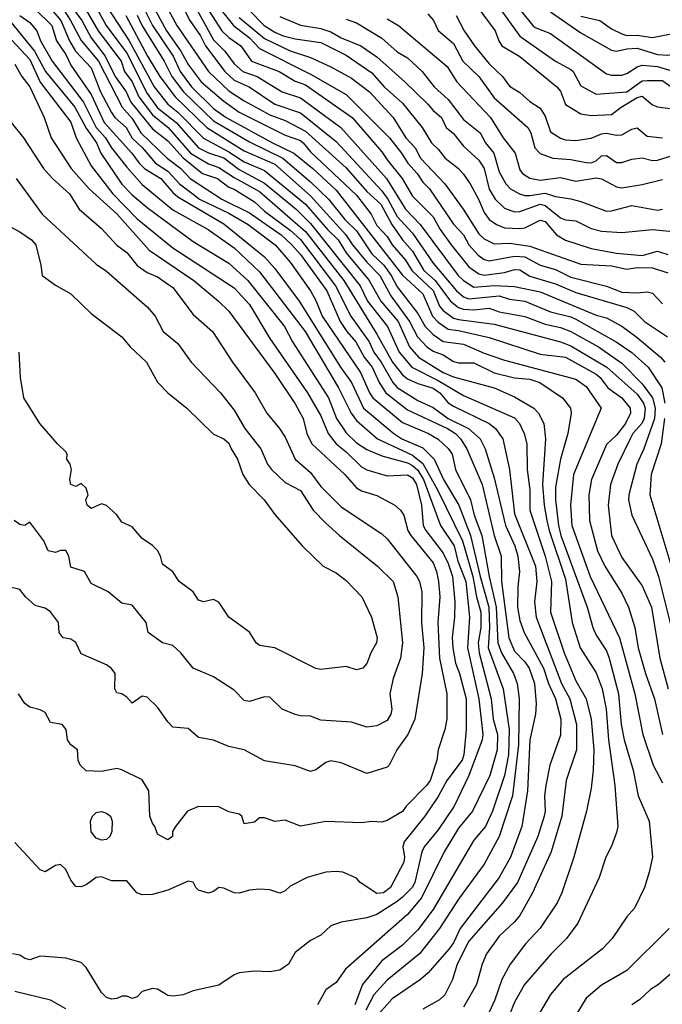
# Model space of a CAD drawing. Header units: metres. Extents: x -51132 to -49532, y -231222 to -229437.
# Tile 491 of 656: x -49764 to -49701, y -230329 to -230232. Entities that reach past the tile are written whole.
import ezdxf

# ---------------------------------------------------------------- set-up
doc = ezdxf.new("R2010")
doc.units = ezdxf.units.M
for name, color, linetype in [('CONTOUR_HALF', 8, 'Continuous'), ('CONTOUR_INDEX', 1, 'Continuous'), ('CONTOUR_INTER', 3, 'Continuous')]:
    doc.layers.add(name, color=color, linetype=linetype)

msp = doc.modelspace()

# ---------------------------------------------------------------- linework, layer by layer
at = {"layer": 'CONTOUR_HALF'}
for points, elevation in [([(-49747.58, -230228.125), (-49744.283, -230233.259), (-49743.58, -230233.932), (-49742.406, -230234.759), (-49741.363, -230236.259), (-49738.655, -230237.259), (-49737.08, -230238.209), (-49736.08, -230238.563), (-49731.487, -230241.759), (-49728.58, -230245.128), (-49728.08, -230245.927), (-49726.604, -230247.759), (-49725.58, -230249.477), (-49723.58, -230251.493), (-49722.875, -230252.759), (-49721.815, -230254.259), (-49720.08, -230256.41), (-49719.08, -230257.11), (-49718.58, -230257.234), (-49716.58, -230256.96), (-49715.58, -230256.681), (-49715.08, -230256.689), (-49714.08, -230257.308), (-49711.58, -230258.076), (-49709.58, -230258.94), (-49704.58, -230260.394), (-49703.88, -230260.759), (-49702.857, -230261.759), (-49700.602, -230263.259)], 73.5), ([(-49760.667, -230229.759), (-49759.118, -230232.259), (-49758.08, -230234.236), (-49756.373, -230236.259), (-49754.058, -230240.759), (-49753.08, -230241.874), (-49752.223, -230243.259), (-49749.637, -230245.759), (-49748.301, -230246.759), (-49747.397, -230247.759), (-49744.279, -230249.759), (-49741.58, -230251.099), (-49738.47, -230253.259), (-49737.41, -230254.259), (-49736.58, -230255.207), (-49734.001, -230258.759), (-49732.678, -230261.759), (-49732.035, -230262.759), (-49731.159, -230263.759), (-49730.326, -230265.259), (-49729.53, -230266.259), (-49728.865, -230267.759), (-49728.204, -230268.759), (-49726.08, -230270.44), (-49722.148, -230272.259), (-49721.36, -230272.759), (-49720.88, -230273.259), (-49720.255, -230274.259), (-49718.755, -230277.759), (-49717.589, -230282.759), (-49716.903, -230284.759), (-49716.881, -230287.259), (-49716.149, -230292.759), (-49715.58, -230294.092), (-49714.58, -230295.113), (-49714.15, -230295.759), (-49713.646, -230297.259), (-49713.478, -230299.259), (-49713.521, -230300.259), (-49714.078, -230302.759), (-49714.321, -230307.759), (-49714.888, -230311.259), (-49715.996, -230314.259), (-49717.083, -230316.259), (-49720.914, -230321.259), (-49721.58, -230322.673), (-49722.008, -230323.259), (-49724.08, -230325.629), (-49724.807, -230326.259), (-49727.58, -230328.146), (-49729.451, -230330.259)], 79.5), ([(-49758.713, -230229.259), (-49756.41, -230233.259), (-49754.131, -230236.259), (-49753.806, -230237.259), (-49753.062, -230238.259), (-49752.415, -230239.759), (-49751.08, -230241.516), (-49749.544, -230242.759), (-49747.346, -230245.259), (-49745.58, -230246.31), (-49744.58, -230246.655), (-49743.08, -230247.64), (-49740.58, -230249.033), (-49736.08, -230252.936), (-49732.319, -230257.759), (-49729.08, -230262.998), (-49727.548, -230265.759), (-49726.58, -230266.981), (-49726.08, -230267.381), (-49725.08, -230267.848), (-49723.58, -230268.296), (-49722.903, -230268.759), (-49722.08, -230269.725), (-49721.58, -230270.057), (-49718.08, -230271.765), (-49717.457, -230272.259), (-49716.729, -230273.259), (-49716.078, -230276.259), (-49715.58, -230280.633), (-49713.536, -230285.759), (-49713.405, -230287.259), (-49713.629, -230289.259), (-49713.479, -230290.759), (-49710.972, -230297.259), (-49710.185, -230298.759), (-49709.502, -230301.259), (-49709.523, -230303.759), (-49710.524, -230306.759), (-49710.969, -230310.259), (-49711.986, -230313.759), (-49713.823, -230317.759), (-49715.08, -230319.982), (-49715.58, -230320.618), (-49717.08, -230322.022), (-49718.351, -230323.759), (-49718.754, -230324.759), (-49719.301, -230326.759), (-49720.58, -230328.984)], 78.5), ([(-49751.595, -230229.759), (-49749.697, -230233.259), (-49748.296, -230235.259), (-49747.58, -230236.587), (-49746.299, -230238.259), (-49744.08, -230240.183), (-49742.592, -230241.259), (-49738.08, -230243.49), (-49736.58, -230244.009), (-49736.299, -230244.259), (-49735.58, -230245.15), (-49731.08, -230249.371), (-49729.645, -230251.259), (-49729.08, -230252.345), (-49728.08, -230253.423), (-49727.575, -230254.259), (-49726.284, -230255.759), (-49725.658, -230256.759), (-49723.58, -230258.729), (-49722.946, -230260.259), (-49722.58, -230260.699), (-49721.58, -230261.431), (-49721.08, -230261.572), (-49717.58, -230262.032), (-49711.08, -230263.746), (-49710.08, -230264.146), (-49706.546, -230266.259), (-49703.58, -230268.888), (-49702.941, -230269.759), (-49702.782, -230270.259), (-49702.875, -230271.259), (-49703.109, -230271.759), (-49703.988, -230272.759), (-49704.27, -230273.259), (-49705.459, -230275.759), (-49706.188, -230277.759), (-49706.4, -230279.759), (-49706.102, -230282.759), (-49705.08, -230284.89), (-49703.08, -230287.683), (-49702.176, -230289.759), (-49701.356, -230294.759), (-49700.517, -230297.759)], 75.5), ([(-49748.428, -230230.259), (-49747.407, -230232.259), (-49746.368, -230233.759), (-49745.864, -230234.759), (-49743.988, -230237.259), (-49743.08, -230238.096), (-49741.6, -230238.759), (-49739.08, -230240.462), (-49736.58, -230241.298), (-49733.08, -230244.127), (-49728.58, -230248.963), (-49728.01, -230249.759), (-49727.08, -230251.481), (-49725.58, -230253.108), (-49723.58, -230256.035), (-49721.272, -230258.759), (-49720.58, -230259.344), (-49720.08, -230259.55), (-49717.08, -230259.255), (-49716.08, -230259.568), (-49714.58, -230259.766), (-49712.08, -230260.834), (-49710.08, -230261.308), (-49709.58, -230261.54), (-49705.62, -230263.759), (-49704.08, -230264.814), (-49702.487, -230266.259), (-49701.146, -230268.259), (-49700.87, -230269.759)], 74.5), ([(-49717.629, -230230.259), (-49715.08, -230233.788), (-49711.58, -230236.238), (-49710.08, -230237.054), (-49709.847, -230237.259), (-49709.08, -230238.668), (-49707.58, -230239.486), (-49704.58, -230239.255), (-49703.08, -230238.185), (-49702.58, -230238.128), (-49701.08, -230238.158), (-49700.08, -230238.904), (-49699.08, -230238.93), (-49698.08, -230238.421), (-49695.58, -230237.551), (-49692.219, -230235.759), (-49691.08, -230234.793), (-49689.58, -230234.361), (-49688.58, -230233.712), (-49687.08, -230233.047), (-49685.58, -230231.801)], 68.5), ([(-49765.892, -230231.259), (-49762.627, -230235.259), (-49761.554, -230237.259), (-49758.68, -230240.759), (-49757.58, -230242.817), (-49756.567, -230244.259), (-49756.127, -230245.259), (-49754.08, -230248.308), (-49753.08, -230249.365), (-49751.58, -230250.583), (-49747.08, -230253.92), (-49743.58, -230256.046), (-49741.724, -230257.759), (-49738.12, -230262.259), (-49737.348, -230263.759), (-49733.81, -230269.259), (-49733.04, -230271.259), (-49732.08, -230272.675), (-49731.08, -230273.661), (-49730.08, -230274.325), (-49728.58, -230274.948), (-49726.08, -230275.629), (-49725.58, -230275.887), (-49725.08, -230276.347), (-49724.524, -230277.259), (-49722.86, -230281.759), (-49721.511, -230283.759), (-49721.133, -230285.259), (-49720.371, -230287.259), (-49719.987, -230290.759), (-49720.185, -230293.759), (-49719.102, -230298.759), (-49718.708, -230302.259), (-49718.746, -230302.759), (-49720.062, -230306.259), (-49721.514, -230309.259), (-49723.08, -230311.596), (-49724.446, -230313.259), (-49724.68, -230313.759), (-49725.353, -230316.759), (-49725.628, -230317.259), (-49726.58, -230318.186), (-49727.08, -230318.627), (-49729.08, -230319.895), (-49730.08, -230320.232), (-49732.58, -230320.651), (-49733.58, -230321.016), (-49734.58, -230321.904), (-49735.58, -230322.443), (-49737.08, -230323.634), (-49737.736, -230324.759), (-49738.58, -230325.353), (-49739.58, -230325.526), (-49741.08, -230325.437), (-49742.58, -230325.612), (-49743.08, -230325.813), (-49744.58, -230326.833), (-49747.08, -230327.368), (-49748.08, -230327.775), (-49749.08, -230327.905), (-49749.58, -230327.833), (-49750.58, -230327.202), (-49751.08, -230327.144), (-49752.08, -230327.455), (-49752.58, -230327.979), (-49753.08, -230328.117), (-49753.58, -230327.909), (-49754.08, -230327.913), (-49754.58, -230328.137), (-49755.08, -230328.191), (-49755.58, -230328.025), (-49756.08, -230327.546), (-49757.58, -230325.074), (-49758.08, -230324.609), (-49759.58, -230324.165), (-49761.58, -230324), (-49762.08, -230323.986), (-49763.08, -230324.343), (-49763.58, -230324.221), (-49764.08, -230323.888), (-49764.78, -230323.759)], 81.5), ([(-49762.58, -230231.153), (-49760.947, -230232.759), (-49760.473, -230234.259), (-49759.58, -230235.609), (-49759.08, -230236.633), (-49757.08, -230239.515), (-49755.804, -230242.259), (-49753.084, -230245.259), (-49752.38, -230246.259), (-49751.853, -230246.759), (-49750.25, -230247.759), (-49749.08, -230249.131), (-49748.58, -230249.535), (-49744.08, -230252.184), (-49740.08, -230255.439), (-49739.08, -230256.555), (-49736.711, -230259.759), (-49732.646, -230266.259), (-49731.556, -230267.759), (-49730.405, -230270.259), (-49727.435, -230272.759), (-49726.622, -230273.259), (-49724.58, -230274.15), (-49723.453, -230275.259), (-49722.563, -230277.259), (-49721.048, -230279.759), (-49719.891, -230282.759), (-49718.952, -230286.759), (-49718.095, -230289.759), (-49718.045, -230291.759), (-49718.181, -230293.759), (-49716.702, -230297.759), (-49716.11, -230301.759), (-49716.191, -230304.259), (-49716.561, -230306.259), (-49717.738, -230309.759), (-49718.423, -230311.259), (-49719.58, -230312.622), (-49723.58, -230319.414), (-49725.08, -230321.393), (-49726.58, -230322.891), (-49728.58, -230324.432), (-49730.488, -230326.759), (-49731.255, -230328.759)], 80.5), ([(-49755.58, -230230.856), (-49753.372, -230234.259), (-49750.903, -230238.759), (-49749.58, -230240.475), (-49748.578, -230241.259), (-49746.08, -230243.8), (-49743.58, -230245.127), (-49742.08, -230246.112), (-49740.08, -230246.972), (-49736.061, -230250.259), (-49733.911, -230252.759), (-49732.89, -230253.759), (-49732.08, -230255.05), (-49729.821, -230257.759), (-49728.683, -230259.759), (-49726.986, -230261.759), (-49725.872, -230264.259), (-49725.015, -230265.259), (-49722.58, -230266.754), (-49721.58, -230267.179), (-49717.58, -230268.266), (-49715.58, -230269.142), (-49713.695, -230270.259), (-49713.231, -230270.759), (-49712.705, -230271.759), (-49712.548, -230273.259), (-49712.846, -230277.759), (-49712.692, -230279.759), (-49712.425, -230281.259), (-49712.204, -230282.259), (-49710.58, -230287.015), (-49709.931, -230291.259), (-49709.158, -230293.759), (-49707.58, -230296.19), (-49706.99, -230297.759), (-49706.616, -230299.759), (-49706.392, -230302.759), (-49705.748, -230307.259), (-49705.472, -230311.259), (-49705.58, -230311.863), (-49706.08, -230313.204), (-49706.653, -230314.259), (-49707.28, -230316.259), (-49709.401, -230320.759), (-49710.488, -230322.259), (-49711.997, -230323.759), (-49714.603, -230326.759), (-49715.58, -230328.479), (-49716.08, -230329.713)], 77.5), ([(-49752.58, -230231.739), (-49752.08, -230232.783), (-49749.935, -230236.259), (-49749.181, -230237.759), (-49748.035, -230239.259), (-49745.08, -230242.085), (-49741.58, -230244.17), (-49738.287, -230245.759), (-49735.58, -230248.077), (-49733.823, -230249.759), (-49732.219, -230251.759), (-49731.08, -230252.893), (-49729.58, -230255.135), (-49728.407, -230256.259), (-49727.676, -230257.259), (-49727.08, -230258.373), (-49725.08, -230260.985), (-49724.336, -230262.259), (-49723.58, -230263.05), (-49722.58, -230263.714), (-49720.58, -230263.981), (-49718.58, -230264.858), (-49716.58, -230265.542), (-49709.58, -230267.42), (-49708.58, -230268.126), (-49707.113, -230270.259), (-49709.825, -230276.759), (-49710.099, -230279.759), (-49709.962, -230281.759), (-49708.165, -230286.759), (-49705.316, -230292.759), (-49703.798, -230298.259), (-49703.031, -230302.259), (-49702.01, -230305.259), (-49701.08, -230306.981)], 76.5), ([(-49721.303, -230231.759), (-49720.533, -230233.259), (-49719.529, -230234.759), (-49718.08, -230236.517), (-49716.764, -230237.759), (-49716.08, -230238.707), (-49715.08, -230239.314), (-49714.08, -230240.207), (-49713.08, -230240.871), (-49712.58, -230241.637), (-49712.08, -230243.167), (-49711.08, -230243.795), (-49710.58, -230243.975), (-49709.58, -230244.021), (-49708.08, -230243.799), (-49707.08, -230243.364), (-49706.58, -230243.29), (-49705.58, -230243.508), (-49705.08, -230243.478), (-49704.08, -230242.909), (-49703.58, -230242.77), (-49702.58, -230243.604), (-49701.08, -230243.772)], 69.5), ([(-49712.08, -230231.422), (-49709.08, -230233.46), (-49706.08, -230235.165), (-49705.58, -230235.264), (-49704.58, -230235.026), (-49703.58, -230234.965), (-49701.58, -230235.591), (-49700.58, -230235.653), (-49697.08, -230235.022), (-49696.526, -230234.759), (-49695.137, -230233.759), (-49694.08, -230233.299), (-49692.08, -230231.549)], 67.5), ([(-49742.58, -230231.962), (-49740.08, -230234.036), (-49737.58, -230235.244), (-49735.58, -230235.901), (-49733.58, -230236.795), (-49731.58, -230237.911), (-49729.791, -230239.259), (-49727.473, -230241.759), (-49726.245, -230243.759), (-49725.337, -230244.759), (-49724.806, -230245.759), (-49722.433, -230248.259), (-49720.612, -230250.759), (-49719.08, -230253.186), (-49718.58, -230253.667), (-49717.58, -230254.166), (-49716.08, -230254.077), (-49714.08, -230254.398), (-49709.08, -230256.133), (-49706.08, -230256.311), (-49704.58, -230256.625), (-49703.58, -230256.472), (-49702.08, -230256.502), (-49700.58, -230257)], 72.5), ([(-49738.58, -230231.862), (-49736.58, -230232.715), (-49734.58, -230233.055), (-49733.58, -230233.367), (-49732.58, -230233.948), (-49730.648, -230234.759), (-49729.08, -230235.809), (-49726.356, -230238.259), (-49724.08, -230240.461), (-49723.58, -230241.087), (-49722.756, -230241.759), (-49722.285, -230242.759), (-49721.58, -230243.33), (-49720.58, -230244.579), (-49719.08, -230245.963), (-49718.562, -230246.759), (-49718.08, -230248.791), (-49717.494, -230249.759), (-49716.58, -230250.658), (-49715.58, -230251.001), (-49715.08, -230250.991), (-49713.08, -230250.276), (-49712.58, -230250.408), (-49711.08, -230251.607), (-49710.58, -230251.812), (-49709.58, -230251.905), (-49708.08, -230252.648), (-49707.08, -230252.924), (-49705.08, -230253.051), (-49702.08, -230252.761), (-49699.08, -230253.03)], 71.5), ([(-49728.08, -230232.112), (-49726.961, -230232.759), (-49722.188, -230236.759), (-49721.237, -230238.259), (-49717.939, -230241.759), (-49716.712, -230243.759), (-49715.522, -230245.259), (-49715.08, -230246.891), (-49714.793, -230247.259), (-49714.08, -230247.707), (-49713.08, -230247.915), (-49711.08, -230247.662), (-49709.58, -230248.01), (-49707.58, -230247.689), (-49707.08, -230247.797), (-49705.58, -230248.571), (-49705.08, -230248.653), (-49703.08, -230248.35), (-49701.08, -230247.837)], 70.5), ([(-49764.58, -230236.552), (-49763.879, -230237.759), (-49763.08, -230238.766), (-49761.688, -230241.759), (-49760.988, -230243.759), (-49759.028, -230246.759), (-49757.282, -230248.759), (-49754.522, -230251.259), (-49751.4, -230254.759), (-49747.028, -230257.759), (-49744.612, -230259.759), (-49743.599, -230260.759), (-49739.08, -230266.865), (-49737.08, -230269.829), (-49736.311, -230271.259), (-49735.961, -230272.759), (-49735.461, -230273.759), (-49732.237, -230276.759), (-49731.08, -230278.079), (-49730.58, -230278.381), (-49729.08, -230278.821), (-49727.321, -230279.759), (-49726.756, -230280.259), (-49726.443, -230280.759), (-49726.036, -230282.259), (-49725.765, -230282.759), (-49723.58, -230285.431), (-49723.24, -230286.259), (-49723.029, -230287.259), (-49722.924, -230288.759), (-49723.098, -230291.259), (-49722.937, -230294.759), (-49722.239, -230298.259), (-49722.215, -230300.759), (-49722.414, -230301.759), (-49723.085, -230303.759), (-49723.205, -230304.759), (-49723.861, -230306.759), (-49724.206, -230307.259), (-49726.217, -230309.259), (-49726.58, -230309.801), (-49728.08, -230310.672), (-49728.58, -230310.841), (-49729.58, -230310.793), (-49730.58, -230310.908), (-49734.08, -230310.784), (-49736.58, -230311.238), (-49738.08, -230310.662), (-49739.08, -230310.77), (-49740.08, -230310.423), (-49740.58, -230310.43), (-49741.08, -230310.827), (-49742.08, -230310.991), (-49742.303, -230310.259), (-49742.58, -230310.06), (-49743.58, -230309.844), (-49744.58, -230309.328), (-49746.58, -230309.309), (-49747.651, -230309.759), (-49748.816, -230311.259), (-49749.098, -230311.759), (-49749.118, -230312.259), (-49749.58, -230312.567), (-49750.58, -230312.016), (-49750.84, -230311.259), (-49751.08, -230310.954), (-49751.326, -230310.259), (-49751.43, -230307.759), (-49752.08, -230306.7), (-49754.08, -230305.712), (-49754.58, -230305.579), (-49756.08, -230305.883), (-49757.58, -230305.823), (-49758.167, -230305.259), (-49758.359, -230304.759), (-49758.422, -230303.759), (-49759.08, -230303.278), (-49759.397, -230302.759), (-49759.538, -230301.759), (-49759.923, -230301.259), (-49761.08, -230301.074), (-49761.58, -230300.101), (-49762.08, -230299.828), (-49763.08, -230299.573), (-49763.58, -230299.211), (-49764.219, -230298.259)], 82.5), ([(-49764.447, -230247.759), (-49761.887, -230251.259), (-49756.58, -230256.145), (-49755.58, -230256.848), (-49751.58, -230260.321), (-49750.822, -230261.259), (-49750.024, -230262.759), (-49748.58, -230263.927), (-49747.299, -230265.759), (-49744.405, -230268.759), (-49743.08, -230270.455), (-49742.008, -230272.259), (-49740.456, -230274.259), (-49739.788, -230275.759), (-49739.4, -230276.259), (-49738.08, -230277.549), (-49736.58, -230278.348), (-49735.323, -230280.259), (-49734.08, -230281.547), (-49732.751, -230282.759), (-49729.004, -230285.759), (-49727.5, -230287.259), (-49727.019, -230288.759), (-49726.566, -230293.259), (-49726.774, -230294.759), (-49727.47, -230296.759), (-49727.798, -230298.259), (-49727.629, -230299.759), (-49727.699, -230300.259), (-49728.08, -230300.875), (-49729.08, -230301.408), (-49730.08, -230301.539), (-49731.58, -230301.055), (-49734.58, -230300.829), (-49735.58, -230300.462), (-49736.58, -230300.426), (-49737.08, -230300.284), (-49738.378, -230299.759), (-49739.58, -230298.575), (-49740.08, -230298.57), (-49741.58, -230299.015), (-49742.08, -230298.919), (-49743.08, -230297.892), (-49745.08, -230296.582), (-49747.08, -230295.732), (-49748.28, -230294.259), (-49749.08, -230293.528), (-49750.08, -230293.263), (-49751.494, -230292.259), (-49751.702, -230291.259), (-49753.08, -230289.573), (-49754.08, -230289.362), (-49755.417, -230288.259), (-49757.08, -230287.464), (-49757.752, -230286.259), (-49759.08, -230285.836), (-49759.257, -230284.759), (-49759.58, -230284.223), (-49760.08, -230284.204), (-49760.58, -230284.401), (-49761.302, -230284.259), (-49761.718, -230283.259), (-49763.08, -230281.443), (-49763.58, -230281.767), (-49764.08, -230281.65), (-49764.637, -230281.259)], 83.5), ([(-49700.895, -230271.259), (-49701.21, -230273.759), (-49702.212, -230276.759), (-49702.326, -230278.759), (-49700.061, -230286.259)], 74.5), ([(-49756.948, -230310.259), (-49756.58, -230309.912), (-49756.08, -230309.801), (-49755.58, -230309.964), (-49755.194, -230310.259), (-49755.012, -230310.759), (-49755.061, -230311.759), (-49755.27, -230312.259), (-49755.58, -230312.527), (-49756.08, -230312.613), (-49756.58, -230312.403), (-49757.08, -230311.798), (-49757.162, -230310.759), (-49756.948, -230310.259)], 82.5), ([(-49700.422, -230321.259), (-49704.58, -230325.39), (-49707.08, -230326.814), (-49708.58, -230328.082), (-49710.58, -230331.427)], 76.5)]:
    msp.add_lwpolyline(points, dxfattribs=dict(at, elevation=elevation))
at = {"layer": 'CONTOUR_INDEX'}
for points, elevation in [([(-49750.58, -230229.22), (-49748.701, -230232.759), (-49745.58, -230237.261), (-49743.58, -230239.166), (-49742.08, -230240.131), (-49739.58, -230241.519), (-49738.08, -230242.052), (-49736.08, -230243.094), (-49732.08, -230246.698), (-49730.08, -230249.03), (-49728.694, -230250.259), (-49727.617, -230252.259), (-49726.58, -230253.763), (-49725.58, -230254.881), (-49724.483, -230256.759), (-49723.368, -230257.759), (-49721.876, -230259.759), (-49721.08, -230260.379), (-49720.58, -230260.569), (-49719.58, -230260.612), (-49718.08, -230260.473), (-49717.08, -230260.82), (-49714.58, -230261.267), (-49712.58, -230262.044), (-49711.08, -230262.366), (-49710.08, -230262.757), (-49707.367, -230264.259), (-49705.08, -230265.862), (-49703.08, -230267.875), (-49702.059, -230269.259), (-49701.8, -230270.259), (-49701.877, -230271.259), (-49702.901, -230274.259), (-49703.618, -230275.759), (-49704.402, -230278.759), (-49704.41, -230279.259), (-49704.102, -230280.759), (-49702.08, -230285.079), (-49701.489, -230286.759), (-49700.11, -230292.259)], 75), ([(-49761.58, -230230.468), (-49760.05, -230232.259), (-49759.197, -230234.259), (-49758.626, -230235.259), (-49757.08, -230236.906), (-49756.155, -230239.259), (-49755.08, -230241.286), (-49754.749, -230241.759), (-49753.665, -230242.759), (-49753.08, -230243.804), (-49752.08, -230244.715), (-49750.776, -230246.259), (-49749.58, -230247.018), (-49748.434, -230248.259), (-49747.08, -230249.299), (-49746.451, -230249.759), (-49743.58, -230251.156), (-49741.705, -230252.259), (-49739.034, -230254.259), (-49737.58, -230255.942), (-49735.591, -230258.759), (-49735.031, -230259.759), (-49734.441, -230261.259), (-49730.698, -230266.759), (-49729.814, -230268.759), (-49729.481, -230269.259), (-49726.58, -230271.675), (-49724.024, -230272.759), (-49723.08, -230273.293), (-49722.08, -230274.23), (-49721.714, -230274.759), (-49721.362, -230276.259), (-49719.897, -230279.259), (-49719.559, -230280.759), (-49718.788, -230282.759), (-49718.08, -230286.759), (-49717.382, -230289.759), (-49717.223, -230293.259), (-49716.851, -230294.259), (-49715.679, -230296.259), (-49715.344, -230297.259), (-49715.129, -230298.759), (-49715.198, -230303.259), (-49715.792, -230308.259), (-49717.11, -230312.259), (-49718.58, -230314.944), (-49721.08, -230318.397), (-49722.93, -230321.259), (-49724.902, -230323.759), (-49728.08, -230326.338), (-49729.367, -230327.759), (-49730.179, -230329.259)], 80), ([(-49724.08, -230231.623), (-49723.523, -230232.259), (-49723.08, -230233.233), (-49721.58, -230234.53), (-49720.668, -230236.259), (-49719.08, -230237.748), (-49717.58, -230239.845), (-49714.286, -230242.759), (-49713.993, -230243.259), (-49713.597, -230244.759), (-49713.08, -230245.296), (-49711.827, -230245.759), (-49710.08, -230245.877), (-49708.58, -230246.188), (-49708.08, -230246.206), (-49707.58, -230246.021), (-49707.08, -230245.514), (-49706.58, -230245.508), (-49705.58, -230246.175), (-49705.08, -230246.188), (-49704.08, -230245.861), (-49703.08, -230245.714), (-49702.08, -230245.987), (-49701.58, -230245.954), (-49697.58, -230244.7)], 70)]:
    msp.add_lwpolyline(points, dxfattribs=dict(at, elevation=elevation))
at = {"layer": 'CONTOUR_INTER'}
for points, elevation in [([(-49720.807, -230228.759), (-49717.497, -230233.259), (-49717.14, -230234.259), (-49716.818, -230234.759), (-49715.08, -230235.788), (-49711.433, -230238.759), (-49711.08, -230239.193), (-49710.58, -230240.485), (-49709.08, -230241.417), (-49708.08, -230241.571), (-49706.08, -230241.482), (-49705.147, -230240.759), (-49703.58, -230239.804), (-49703.08, -230239.676), (-49702.08, -230240.518), (-49701.58, -230240.714), (-49700.08, -230240.934)], 69), ([(-49757.232, -230229.759), (-49755.621, -230232.759), (-49753.58, -230235.458), (-49751.58, -230239.416), (-49750.58, -230240.835), (-49748.745, -230242.259), (-49746.58, -230244.729), (-49745.58, -230245.234), (-49744.08, -230245.733), (-49742.58, -230246.866), (-49740.08, -230248.208), (-49736.981, -230250.759), (-49735.58, -230252.16), (-49730.711, -230258.259), (-49729.985, -230259.759), (-49728.039, -230262.259), (-49726.894, -230264.759), (-49725.659, -230266.259), (-49723.08, -230267.558), (-49720.58, -230269.017), (-49715.58, -230271.197), (-49715.106, -230271.759), (-49714.633, -230272.759), (-49714.378, -230273.759), (-49714.366, -230276.259), (-49714.094, -230278.259), (-49714.1, -230280.259), (-49712.583, -230284.759), (-49711.959, -230287.259), (-49712.064, -230290.259), (-49710.737, -230294.259), (-49709.58, -230296.999), (-49708.583, -230298.759), (-49708.08, -230300.759), (-49707.823, -230303.759), (-49707.89, -230305.759), (-49708.08, -230307.506), (-49708.542, -230309.759), (-49709.788, -230314.259), (-49710.948, -230317.759), (-49711.416, -230318.759), (-49713.08, -230321.222), (-49714.51, -230322.759), (-49716.015, -230324.759), (-49716.848, -230326.259), (-49717.533, -230328.259), (-49718.445, -230330.259)], 78), ([(-49759.11, -230230.759), (-49757.989, -230232.259), (-49757.08, -230233.962), (-49755.722, -230235.759), (-49754.718, -230237.759), (-49753.656, -230239.259), (-49753.2, -230240.259), (-49751.08, -230242.876), (-49749.58, -230244.072), (-49748.08, -230245.723), (-49746.187, -230247.259), (-49744.713, -230247.759), (-49743.58, -230248.59), (-49743.08, -230248.779), (-49741.08, -230250.034), (-49740.08, -230250.959), (-49737.58, -230252.811), (-49736.58, -230253.73), (-49733.133, -230258.259), (-49731.625, -230261.259), (-49729.832, -230263.759), (-49729.393, -230264.759), (-49728.646, -230265.759), (-49727.522, -230267.759), (-49727.08, -230268.222), (-49725.08, -230269.501), (-49723.58, -230270.194), (-49722.104, -230271.259), (-49720.104, -230272.259), (-49718.966, -230273.259), (-49718.463, -230274.259), (-49717.58, -230277.101), (-49716.469, -230281.759), (-49715.56, -230283.759), (-49715.273, -230284.759), (-49715.096, -230286.259), (-49715.274, -230287.759), (-49715.298, -230289.759), (-49715.08, -230291.063), (-49714.658, -230292.259), (-49712.759, -230295.759), (-49712.257, -230297.259), (-49711.58, -230298.759), (-49711.064, -230300.759), (-49711.08, -230302.318), (-49712.144, -230305.259), (-49712.526, -230307.259), (-49712.663, -230308.259), (-49712.576, -230309.759), (-49712.671, -230310.259), (-49713.29, -230312.259), (-49715.299, -230316.759), (-49716.782, -230318.759), (-49720.08, -230322.52), (-49721.199, -230324.759), (-49721.681, -230326.259), (-49722.408, -230327.759), (-49722.949, -230328.259), (-49724.58, -230329.187)], 79), ([(-49745.14, -230230.259), (-49743.147, -230232.759), (-49741.58, -230233.958), (-49740.58, -230235.006), (-49735.58, -230237.534), (-49732.08, -230239.506), (-49727.838, -230243.759), (-49726.656, -230245.259), (-49726.046, -230246.259), (-49725.131, -230247.259), (-49724.58, -230248.112), (-49723.926, -230248.759), (-49721.58, -230252.222), (-49720.58, -230253.258), (-49720.069, -230254.259), (-49719.15, -230255.259), (-49718.58, -230255.681), (-49718.08, -230255.835), (-49715.58, -230255.367), (-49714.58, -230255.434), (-49713.08, -230256.249), (-49711.58, -230256.654), (-49710.08, -230257.415), (-49706.58, -230258.308), (-49705.08, -230258.885), (-49703.58, -230258.964), (-49702.58, -230258.849), (-49702.08, -230258.982), (-49701.08, -230260.02)], 73), ([(-49715.823, -230230.259), (-49713.812, -230232.759), (-49713.58, -230232.963), (-49712.08, -230233.536), (-49706.58, -230237.488), (-49706.08, -230237.615), (-49705.08, -230237.618), (-49704.58, -230237.465), (-49703.58, -230236.81), (-49703.08, -230236.632), (-49701.58, -230236.78), (-49700.08, -230237.223), (-49699.58, -230237.239), (-49696.58, -230236.421), (-49695.08, -230235.706), (-49693.58, -230234.547), (-49690.58, -230232.815), (-49689.58, -230231.954)], 68), ([(-49764.08, -230231.76), (-49763.08, -230232.454), (-49762.416, -230233.259), (-49762.039, -230234.259), (-49760.908, -230236.259), (-49757.84, -230240.259), (-49756.608, -230242.759), (-49755.678, -230243.759), (-49755.094, -230244.759), (-49753.58, -230246.634), (-49752.08, -230248.329), (-49749.08, -230250.81), (-49745.616, -230252.759), (-49743.08, -230254.561), (-49740.58, -230256.899), (-49736.108, -230262.759), (-49732.84, -230268.259), (-49731.601, -230270.759), (-49731.08, -230271.471), (-49729.035, -230273.259), (-49725.58, -230274.863), (-49724.58, -230275.675), (-49723.147, -230278.259), (-49720.682, -230283.259), (-49719.669, -230286.759), (-49719.311, -230288.759), (-49718.887, -230290.259), (-49718.901, -230291.759), (-49719.139, -230293.259), (-49719.041, -230294.259), (-49717.896, -230298.759), (-49717.684, -230300.759), (-49717.261, -230302.259), (-49717.296, -230303.759), (-49718.011, -230306.259), (-49719.721, -230309.759), (-49721.08, -230311.416), (-49722.494, -230313.759), (-49724.696, -230318.259), (-49726.08, -230319.89), (-49732.157, -230325.259), (-49733.08, -230326.553), (-49734.08, -230327.272), (-49734.89, -230328.759)], 81), ([(-49753.679, -230231.759), (-49751.567, -230235.759), (-49750.368, -230237.759), (-49748.849, -230239.759), (-49745.759, -230242.759), (-49742.08, -230245.026), (-49739.08, -230246.334), (-49735.58, -230249.455), (-49732.127, -230253.259), (-49731.467, -230254.259), (-49730.08, -230255.944), (-49728.788, -230257.259), (-49727.716, -230259.259), (-49725.878, -230261.759), (-49725.103, -230263.259), (-49724.187, -230264.259), (-49723.58, -230264.665), (-49722.58, -230265.03), (-49721.58, -230265.675), (-49721.08, -230265.816), (-49719.58, -230265.818), (-49717.58, -230266.785), (-49715.58, -230267.28), (-49714.08, -230267.428), (-49713.098, -230267.759), (-49710.883, -230269.259), (-49710.103, -230270.259), (-49710.034, -230270.759), (-49710.378, -230272.759), (-49711.099, -230275.259), (-49711.58, -230277.999), (-49711.587, -230279.259), (-49711.272, -230281.759), (-49711.042, -230282.759), (-49708.474, -230289.759), (-49707.914, -230291.759), (-49707.58, -230292.497), (-49706.58, -230294.063), (-49706.311, -230294.759), (-49705.401, -230298.259), (-49705.142, -230301.259), (-49704.841, -230302.759), (-49703.95, -230305.759), (-49703.473, -230308.259), (-49702.406, -230310.759), (-49702.081, -230314.259), (-49702.382, -230315.759), (-49702.866, -230317.259), (-49703.84, -230319.259), (-49704.58, -230320.135), (-49706.027, -230322.259), (-49706.971, -230323.259), (-49710.829, -230326.259), (-49712.08, -230327.723), (-49714.08, -230331.17)], 77), ([(-49751.815, -230231.259), (-49751.07, -230232.759), (-49749.032, -230235.759), (-49748.359, -230237.259), (-49747.251, -230238.759), (-49745.08, -230240.876), (-49743.859, -230241.759), (-49739.296, -230244.259), (-49737.23, -230245.259), (-49735.372, -230246.759), (-49733.08, -230248.897), (-49726.58, -230257.218), (-49724.58, -230259.047), (-49723.617, -230261.259), (-49723.08, -230261.835), (-49722.08, -230262.511), (-49721.08, -230262.634), (-49718.08, -230263.346), (-49713.08, -230264.957), (-49710.58, -230265.261), (-49707.58, -230266.944), (-49707.19, -230267.259), (-49706.458, -230268.259), (-49705.069, -230269.259), (-49704.253, -230270.259), (-49704.22, -230270.759), (-49704.716, -230271.759), (-49705.58, -230272.919), (-49706.58, -230273.825), (-49708.047, -230277.259), (-49708.292, -230278.759), (-49708.25, -230281.259), (-49707.456, -230284.259), (-49706.747, -230285.759), (-49705.08, -230288.396), (-49704.433, -230289.759), (-49703.798, -230291.759), (-49703.457, -230293.759), (-49702.759, -230296.259), (-49701.877, -230298.759), (-49701.101, -230302.259)], 76), ([(-49746.688, -230231.259), (-49745.08, -230234.159), (-49743.993, -230235.259), (-49743.08, -230236.514), (-49742.227, -230237.259), (-49740.809, -230237.759), (-49738.373, -230239.259), (-49736.58, -230239.828), (-49732.628, -230242.759), (-49728.122, -230247.759), (-49726.261, -230250.759), (-49724.831, -230252.259), (-49721.102, -230257.259), (-49720.58, -230257.757), (-49719.58, -230258.411), (-49717.58, -230258.244), (-49715.58, -230258.343), (-49713.08, -230258.868), (-49707.58, -230261.149), (-49706.58, -230261.412), (-49705.08, -230262.224), (-49703.58, -230263.33), (-49701.291, -230265.259), (-49700.858, -230265.759)], 74), ([(-49741.58, -230231.287), (-49740.125, -230232.759), (-49739.08, -230233.405), (-49738.266, -230233.759), (-49737.08, -230234.059), (-49734.58, -230234.432), (-49732.08, -230235.671), (-49729.58, -230237.378), (-49728.36, -230238.759), (-49726.58, -230240.355), (-49724.631, -230242.759), (-49723.743, -230244.259), (-49723.08, -230244.876), (-49722.395, -230245.759), (-49721.08, -230246.762), (-49720.58, -230247.327), (-49719.936, -230248.259), (-49719.118, -230249.759), (-49718.58, -230251.073), (-49718.08, -230251.769), (-49717.372, -230252.259), (-49716.58, -230252.575), (-49715.08, -230252.659), (-49714.58, -230252.595), (-49713.08, -230251.827), (-49712.58, -230251.96), (-49711.474, -230253.259), (-49710.58, -230253.801), (-49708.08, -230254.597), (-49705.58, -230255.074), (-49703.08, -230255.295), (-49701.58, -230254.879), (-49700.58, -230255.192)], 72), ([(-49709.08, -230231.848), (-49707.232, -230232.259), (-49706.08, -230233.09), (-49705.08, -230233.581), (-49704.58, -230233.719), (-49703.58, -230233.702), (-49702.08, -230233.921), (-49700.08, -230233.534), (-49698.671, -230232.759), (-49697.08, -230232.859), (-49695.08, -230232.258), (-49693.08, -230230.839)], 67), ([(-49732.08, -230232.124), (-49731.08, -230232.48), (-49728.58, -230233.988), (-49727.08, -230235.318), (-49726.08, -230235.911), (-49724.627, -230237.259), (-49723.467, -230238.759), (-49722.08, -230240.012), (-49720.58, -230241.952), (-49718.96, -230243.259), (-49718.428, -230244.259), (-49717.613, -230245.259), (-49717.08, -230247.085), (-49716.455, -230248.259), (-49715.969, -230248.759), (-49715.09, -230249.259), (-49714.58, -230249.431), (-49714.08, -230249.418), (-49712.58, -230249.189), (-49711.58, -230249.526), (-49710.08, -230249.73), (-49709.08, -230250.005), (-49706.58, -230250.937), (-49706.08, -230250.93), (-49704.08, -230250.397), (-49701.58, -230250.841), (-49701.08, -230250.749)], 71), ([(-49765.724, -230233.259), (-49763.08, -230236.098), (-49762.08, -230238.303), (-49759.08, -230242.241), (-49758.551, -230243.759), (-49757.08, -230246.521), (-49754.95, -230249.259), (-49752.58, -230251.688), (-49749.08, -230254.553), (-49743.08, -230258.458), (-49741.58, -230260.105), (-49739.58, -230263.435), (-49735.891, -230268.759), (-49734.58, -230271.009), (-49733.842, -230272.759), (-49733.08, -230273.751), (-49732.08, -230274.537), (-49730.58, -230276), (-49730.08, -230276.318), (-49728.08, -230276.908), (-49726.08, -230276.786), (-49725.58, -230277.078), (-49725.188, -230277.759), (-49724.712, -230279.759), (-49724.551, -230281.759), (-49724.297, -230282.259), (-49722.58, -230284.486), (-49722.08, -230285.493), (-49721.668, -230286.759), (-49721.449, -230289.259), (-49721.471, -230290.759), (-49721.691, -230292.759), (-49721.644, -230293.759), (-49721.381, -230295.259), (-49720.991, -230296.259), (-49720.317, -230298.759), (-49720.325, -230301.759), (-49720.553, -230304.259), (-49720.736, -230304.759), (-49722.233, -230306.759), (-49723.08, -230308.335), (-49724.389, -230310.259), (-49726.411, -230312.759), (-49726.523, -230313.259), (-49726.385, -230314.259), (-49726.45, -230314.759), (-49727.731, -230317.259), (-49728.445, -230317.759), (-49729.08, -230317.849), (-49730.704, -230316.759), (-49731.08, -230316.34), (-49732.421, -230315.759), (-49733.08, -230315.674), (-49734.08, -230315.756), (-49735.927, -230316.259), (-49737.58, -230317.114), (-49738.08, -230317.569), (-49738.58, -230317.788), (-49739.58, -230317.485), (-49740.58, -230317.401), (-49741.58, -230317.518), (-49742.58, -230317.819), (-49743.08, -230317.755), (-49744.08, -230317.311), (-49744.58, -230317.26), (-49745.08, -230317.63), (-49745.58, -230317.812), (-49746.58, -230317.518), (-49746.839, -230317.259), (-49747.08, -230316.727), (-49747.58, -230316.636), (-49749.58, -230317.499), (-49751.08, -230317.93), (-49752.08, -230317.958), (-49752.61, -230317.759), (-49753.58, -230316.599), (-49755.08, -230316.582), (-49756.08, -230316.191), (-49756.601, -230316.259), (-49757.58, -230317.002), (-49758.08, -230317.189), (-49758.58, -230317.141), (-49759.08, -230316.524), (-49759.58, -230315.494), (-49760.08, -230314.988), (-49760.58, -230315.107), (-49761.58, -230315.723), (-49762.08, -230315.529), (-49764.58, -230312.828)], 82), ([(-49764.931, -230242.259), (-49763.731, -230243.759), (-49761.745, -230246.759), (-49760.878, -230247.759), (-49759.211, -230249.259), (-49758.257, -230250.759), (-49756.08, -230252.654), (-49754.58, -230254.269), (-49753.58, -230255.004), (-49752.58, -230256.283), (-49751.58, -230256.97), (-49750.58, -230257.399), (-49749.08, -230258.439), (-49747.08, -230261.096), (-49745.199, -230262.759), (-49743.248, -230265.759), (-49741.025, -230268.759), (-49739.852, -230270.759), (-49738.619, -230272.259), (-49738.08, -230273.103), (-49737.08, -230275.264), (-49735.58, -230276.557), (-49734.58, -230277.942), (-49732.58, -230279.941), (-49728.58, -230282.567), (-49728.08, -230283.06), (-49725.179, -230286.759), (-49724.903, -230287.259), (-49724.685, -230288.259), (-49724.717, -230291.259), (-49724.466, -230293.759), (-49724.656, -230296.259), (-49725.356, -230300.759), (-49726.04, -230302.259), (-49727.122, -230303.759), (-49727.864, -230305.259), (-49728.08, -230305.468), (-49730.08, -230306.082), (-49732.58, -230305.017), (-49733.58, -230304.846), (-49734.08, -230304.981), (-49735.08, -230305.707), (-49735.58, -230305.893), (-49737.08, -230305.329), (-49740.08, -230304.843), (-49742.08, -230303.757), (-49743.58, -230303.424), (-49745.08, -230302.814), (-49746.58, -230302.532), (-49747.58, -230301.67), (-49749.08, -230301.535), (-49749.58, -230301.024), (-49750.58, -230299.582), (-49751.58, -230298.587), (-49752.08, -230298.498), (-49753.08, -230299.181), (-49753.58, -230298.578), (-49754.08, -230298.276), (-49754.58, -230298.18), (-49754.771, -230297.759), (-49754.744, -230296.259), (-49755.08, -230295.77), (-49755.58, -230295.42), (-49758.08, -230294.337), (-49758.58, -230293.247), (-49759.08, -230292.913), (-49759.832, -230292.759), (-49760.213, -230292.259), (-49760.289, -230291.259), (-49761.08, -230290.212), (-49761.58, -230289.866), (-49762.58, -230289.619), (-49763.533, -230288.759), (-49764.08, -230288.048), (-49765.14, -230287.759)], 83), ([(-49766.58, -230251.632), (-49764.08, -230252.981), (-49762.919, -230253.759), (-49762.498, -230254.259), (-49762.011, -230256.259), (-49761.891, -230257.259), (-49760.58, -230258.209), (-49759.08, -230259.048), (-49757.08, -230260.979), (-49754.09, -230263.259), (-49753.268, -230264.259), (-49751.656, -230265.759), (-49750.58, -230267.701), (-49749.58, -230268.755), (-49747.695, -230270.259), (-49745.08, -230272.826), (-49744.08, -230273.274), (-49743.58, -230273.685), (-49743.369, -230274.259), (-49742.74, -230275.259), (-49742.233, -230276.759), (-49741.603, -230277.759), (-49740.121, -230279.259), (-49739.08, -230280.674), (-49736.402, -230283.759), (-49734.33, -230285.759), (-49733.08, -230286.407), (-49732.08, -230287.152), (-49730.551, -230288.759), (-49729.613, -230290.759), (-49729.062, -230292.759), (-49729.111, -230293.259), (-49729.689, -230294.259), (-49730.08, -230295.276), (-49730.451, -230295.759), (-49731.08, -230295.896), (-49732.08, -230295.6), (-49734.58, -230295.885), (-49735.08, -230295.776), (-49739.08, -230293.74), (-49740.58, -230293.519), (-49740.923, -230293.259), (-49741.58, -230292.225), (-49743.606, -230290.759), (-49744.58, -230289.278), (-49745.08, -230289.028), (-49746.08, -230289.258), (-49746.58, -230289.085), (-49747.08, -230288.255), (-49748.448, -230287.259), (-49749.08, -230286.307), (-49750.08, -230285.567), (-49750.293, -230284.759), (-49750.58, -230284.223), (-49751.08, -230283.726), (-49752.08, -230283.046), (-49753.08, -230281.89), (-49754.08, -230281.433), (-49754.58, -230280.704), (-49755.58, -230279.81), (-49756.08, -230279.628), (-49757.08, -230280.085), (-49757.478, -230279.759), (-49757.596, -230279.259), (-49757.378, -230278.759), (-49757.58, -230278.117), (-49758.08, -230277.638), (-49758.58, -230277.956), (-49759.093, -230277.759), (-49759.181, -230277.259), (-49759.01, -230276.259), (-49759.148, -230275.759), (-49759.47, -230275.259), (-49759.45, -230274.759), (-49759.58, -230274.527), (-49760.397, -230273.759), (-49762.119, -230271.759), (-49763.672, -230269.259), (-49764.003, -230267.259), (-49764.132, -230264.759)], 84), ([(-49699.183, -230324.759), (-49701.473, -230326.759), (-49702.266, -230327.259), (-49703.34, -230328.259), (-49704.08, -230328.764)], 76), ([(-49759.58, -230329.148), (-49761.08, -230328.276), (-49764.58, -230327.429)], 81)]:
    msp.add_lwpolyline(points, dxfattribs=dict(at, elevation=elevation))

doc.saveas('drawing.dxf')
